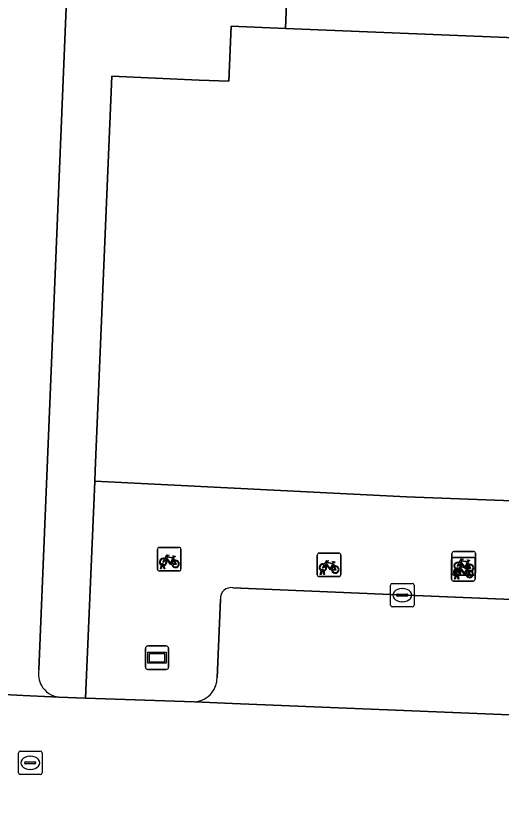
# Model space of a CAD drawing. Extents: x 160888 to 161385, y 386490 to 386908.
# Drawn here: x 160961.76 to 160982.37, y 386837.06 to 386871.04 of the extents above; entities that cross this region are included whole.
import ezdxf

# ---------------------------------------------------------------- set-up
doc = ezdxf.new("R2010")
doc.units = 0
for name, color, linetype in [('IMGEO_Fietsenrek', 7, 'Continuous'), ('IMGEO_Fietspad_open', 7, 'Continuous'), ('IMGEO_Kolk', 7, 'Continuous'), ('IMGEO_Pand', 7, 'Continuous'), ('IMGEO_Parkeervlak_open', 7, 'Continuous'), ('IMGEO_Reclamebord', 7, 'Continuous'), ('IMGEO_Rijbaan_lokaal_open', 7, 'Continuous'), ('IMGEO_Rioolput', 7, 'Continuous'), ('IMGEO_Voetpad_open', 7, 'Continuous')]:
    doc.layers.add(name, color=color, linetype=linetype)

msp = doc.modelspace()

# ---------------------------------------------------------------- linework, layer by layer
at = {"layer": 'IMGEO_Fietsenrek'}
for p, q in [((160967.773, 386847.514), (160967.773, 386848.355)), ((160967.773, 386848.355), (160967.773, 386847.514)), ((160967.848, 386848.439), (160968.689, 386848.439)), ((160968.689, 386848.439), (160967.848, 386848.439)), ((160968.773, 386848.364), (160968.773, 386847.523)), ((160968.773, 386847.523), (160968.773, 386848.364)), ((160974.565, 386847.274), (160974.565, 386848.115)), ((160974.565, 386848.115), (160974.565, 386847.274)), ((160974.64, 386848.199), (160975.481, 386848.199)), ((160975.481, 386848.199), (160974.64, 386848.199)), ((160975.565, 386848.124), (160975.565, 386847.283)), ((160975.565, 386847.283), (160975.565, 386848.124)), ((160980.289, 386847.342), (160980.289, 386848.183)), ((160980.289, 386848.183), (160980.289, 386847.342)), ((160980.364, 386848.267), (160981.205, 386848.267)), ((160981.205, 386848.267), (160980.364, 386848.267)), ((160981.289, 386848.192), (160981.289, 386847.351)), ((160981.289, 386847.351), (160981.289, 386848.192)), ((160968.46, 386847.988), (160968.496, 386847.893)), ((160980.27, 386847.085), (160980.27, 386847.926)), ((160980.27, 386847.926), (160980.27, 386847.085)), ((160980.345, 386848.01), (160981.186, 386848.01)), ((160981.186, 386848.01), (160980.345, 386848.01)), ((160980.976, 386847.816), (160981.012, 386847.721)), ((160981.27, 386847.935), (160981.27, 386847.094)), ((160981.27, 386847.094), (160981.27, 386847.935)), ((160968.698, 386847.439), (160967.857, 386847.439)), ((160967.857, 386847.439), (160968.698, 386847.439)), ((160967.9, 386847.523), (160967.939, 386847.683)), ((160967.934, 386847.523), (160967.9, 386847.523)), ((160967.969, 386847.671), (160967.934, 386847.523)), ((160968.011, 386847.695), (160968.01, 386847.699)), ((160968.052, 386847.523), (160968.018, 386847.665)), ((160968.042, 386847.706), (160968.043, 386847.699)), ((160968.05, 386847.669), (160968.085, 386847.523)), ((160968.085, 386847.523), (160968.052, 386847.523)), ((160974.692, 386847.283), (160974.731, 386847.443)), ((160974.761, 386847.431), (160974.726, 386847.283)), ((160974.803, 386847.455), (160974.802, 386847.459)), ((160974.834, 386847.466), (160974.835, 386847.459)), ((160974.842, 386847.429), (160974.877, 386847.283)), ((160975.252, 386847.748), (160975.288, 386847.653)), ((160980.416, 386847.351), (160980.455, 386847.511)), ((160980.485, 386847.499), (160980.45, 386847.351)), ((160980.527, 386847.523), (160980.526, 386847.527)), ((160980.568, 386847.351), (160980.534, 386847.493)), ((160980.558, 386847.534), (160980.559, 386847.527)), ((160980.566, 386847.497), (160980.601, 386847.351)), ((160980.957, 386847.559), (160980.993, 386847.464)), ((160975.49, 386847.199), (160974.649, 386847.199)), ((160974.649, 386847.199), (160975.49, 386847.199)), ((160974.726, 386847.283), (160974.692, 386847.283)), ((160974.844, 386847.283), (160974.81, 386847.425)), ((160974.877, 386847.283), (160974.844, 386847.283)), ((160981.214, 386847.267), (160980.373, 386847.267)), ((160980.373, 386847.267), (160981.214, 386847.267)), ((160980.397, 386847.094), (160980.436, 386847.254)), ((160980.431, 386847.094), (160980.397, 386847.094)), ((160980.45, 386847.351), (160980.416, 386847.351)), ((160980.466, 386847.242), (160980.431, 386847.094)), ((160980.508, 386847.266), (160980.507, 386847.27)), ((160980.549, 386847.094), (160980.515, 386847.236)), ((160980.539, 386847.277), (160980.54, 386847.27)), ((160980.547, 386847.24), (160980.582, 386847.094)), ((160980.582, 386847.094), (160980.549, 386847.094)), ((160980.601, 386847.351), (160980.568, 386847.351)), ((160981.195, 386847.01), (160980.354, 386847.01)), ((160980.354, 386847.01), (160981.195, 386847.01))]:
    msp.add_line(p, q, dxfattribs=at)
for points in [[(160968.086, 386847.965), (160968.181, 386848.129), (160968.267, 386848.115), (160968.269, 386848.106), (160968.213, 386848.095), (160968.186, 386848.05), (160968.442, 386848.009)], [(160968.107, 386847.913), (160968.055, 386847.823), (160968.015, 386847.798), (160968.016, 386847.845), (160968.071, 386847.939)], [(160968.382, 386847.721), (160968.332, 386847.721), (160968.141, 386847.972), (160968.122, 386847.94)], [(160968.429, 386847.984), (160968.172, 386848.025), (160968.155, 386847.996), (160968.322, 386847.776), (160968.429, 386847.984)], [(160968.477, 386847.886), (160968.447, 386847.963), (160968.338, 386847.745), (160968.381, 386847.745)], [(160968.411, 386847.745), (160968.531, 386847.744), (160968.487, 386847.858)], [(160968.507, 386847.865), (160968.562, 386847.72), (160968.412, 386847.72)], [(160968.442, 386848.009), (160968.467, 386848.058), (160968.461, 386848.062), (160968.438, 386848.066), (160968.426, 386848.073), (160968.425, 386848.076), (160968.427, 386848.081), (160968.522, 386848.066), (160968.524, 386848.056), (160968.514, 386848.043), (160968.502, 386848.037), (160968.488, 386848.043), (160968.46, 386847.988)], [(160974.878, 386847.725), (160974.973, 386847.889), (160975.059, 386847.875), (160975.061, 386847.866), (160975.005, 386847.855), (160974.978, 386847.81), (160975.234, 386847.769)], [(160975.221, 386847.744), (160974.964, 386847.785), (160974.947, 386847.756), (160975.114, 386847.536), (160975.221, 386847.744)], [(160975.234, 386847.769), (160975.259, 386847.818), (160975.253, 386847.822), (160975.23, 386847.826), (160975.218, 386847.833), (160975.217, 386847.836), (160975.219, 386847.841), (160975.314, 386847.826), (160975.316, 386847.816), (160975.306, 386847.803), (160975.294, 386847.797), (160975.28, 386847.803), (160975.252, 386847.748)], [(160980.623, 386847.741), (160980.571, 386847.651), (160980.531, 386847.626), (160980.532, 386847.673), (160980.587, 386847.767)], [(160980.602, 386847.793), (160980.697, 386847.957), (160980.783, 386847.943), (160980.785, 386847.934), (160980.729, 386847.923), (160980.702, 386847.878), (160980.958, 386847.837)], [(160980.898, 386847.549), (160980.848, 386847.549), (160980.657, 386847.8), (160980.638, 386847.768)], [(160980.945, 386847.812), (160980.688, 386847.853), (160980.671, 386847.824), (160980.838, 386847.604), (160980.945, 386847.812)], [(160980.993, 386847.714), (160980.963, 386847.791), (160980.854, 386847.573), (160980.897, 386847.573)], [(160980.958, 386847.837), (160980.983, 386847.886), (160980.977, 386847.89), (160980.954, 386847.894), (160980.942, 386847.901), (160980.941, 386847.904), (160980.943, 386847.909), (160981.038, 386847.894), (160981.04, 386847.884), (160981.03, 386847.871), (160981.018, 386847.865), (160981.004, 386847.871), (160980.976, 386847.816)], [(160974.899, 386847.673), (160974.847, 386847.583), (160974.807, 386847.558), (160974.808, 386847.605), (160974.863, 386847.699)], [(160975.174, 386847.481), (160975.124, 386847.481), (160974.933, 386847.732), (160974.914, 386847.7)], [(160975.269, 386847.646), (160975.239, 386847.723), (160975.13, 386847.505), (160975.173, 386847.505)], [(160975.203, 386847.505), (160975.323, 386847.504), (160975.279, 386847.618)], [(160975.299, 386847.625), (160975.354, 386847.48), (160975.204, 386847.48)], [(160980.604, 386847.484), (160980.552, 386847.394), (160980.512, 386847.369), (160980.513, 386847.416), (160980.568, 386847.51)], [(160980.583, 386847.536), (160980.678, 386847.7), (160980.764, 386847.686), (160980.766, 386847.677), (160980.71, 386847.666), (160980.683, 386847.621), (160980.939, 386847.58)], [(160980.879, 386847.292), (160980.829, 386847.292), (160980.638, 386847.543), (160980.619, 386847.511)], [(160980.926, 386847.555), (160980.669, 386847.596), (160980.652, 386847.567), (160980.819, 386847.347), (160980.926, 386847.555)], [(160980.974, 386847.457), (160980.944, 386847.534), (160980.835, 386847.316), (160980.878, 386847.316)], [(160980.908, 386847.316), (160981.028, 386847.315), (160980.984, 386847.429)], [(160981.004, 386847.436), (160981.059, 386847.291), (160980.909, 386847.291)], [(160980.939, 386847.58), (160980.964, 386847.629), (160980.958, 386847.633), (160980.935, 386847.637), (160980.923, 386847.644), (160980.922, 386847.647), (160980.924, 386847.652), (160981.019, 386847.637), (160981.021, 386847.627), (160981.011, 386847.614), (160980.999, 386847.608), (160980.985, 386847.614), (160980.957, 386847.559)], [(160980.927, 386847.573), (160981.047, 386847.572), (160981.003, 386847.686)], [(160981.023, 386847.693), (160981.078, 386847.548), (160980.928, 386847.548)]]:
    msp.add_lwpolyline(points, dxfattribs=at)
for centre, radius, start, end in [((160967.851, 386848.361), 0.0779, 92.4484, 184.2845), ((160967.851, 386848.361), 0.0779, 92.4484, 184.2845), ((160968.695, 386848.361), 0.0779, 2.4484, 94.2845), ((160968.695, 386848.361), 0.0779, 2.4484, 94.2845), ((160974.643, 386848.121), 0.0779, 92.4484, 184.2845), ((160974.643, 386848.121), 0.0779, 92.4484, 184.2845), ((160975.487, 386848.121), 0.0779, 2.4484, 94.2845), ((160975.487, 386848.121), 0.0779, 2.4484, 94.2845), ((160980.367, 386848.189), 0.0779, 92.4484, 184.2845), ((160980.367, 386848.189), 0.0779, 92.4484, 184.2845), ((160981.211, 386848.189), 0.0779, 2.4484, 94.2845), ((160981.211, 386848.189), 0.0779, 2.4484, 94.2845), ((160968.013, 386847.824), 0.159, 62.6766, 242.1369), ((160968.013, 386847.824), 0.129, 63.3192, 238.903), ((160968.013, 386847.824), 0.129, 283.6043, 43.4302), ((160968.013, 386847.824), 0.159, 283.5766, 46.6042), ((160968.54, 386847.74), 0.159, 113.3408, 178.3217), ((160968.54, 386847.74), 0.159, 187.0065, 105.7708), ((160968.54, 386847.74), 0.129, 113.923, 177.9556), ((160968.54, 386847.74), 0.129, 188.6715, 104.5883), ((160980.348, 386847.932), 0.0779, 92.4484, 184.2845), ((160980.348, 386847.932), 0.0779, 92.4484, 184.2845), ((160980.529, 386847.652), 0.159, 62.6766, 242.1369), ((160980.529, 386847.652), 0.129, 63.3192, 238.903), ((160980.529, 386847.652), 0.159, 283.5766, 46.6042), ((160981.192, 386847.932), 0.0779, 2.4484, 94.2845), ((160981.192, 386847.932), 0.0779, 2.4484, 94.2845), ((160967.851, 386847.517), 0.0779, 182.4484, 274.2845), ((160967.851, 386847.517), 0.0779, 182.4484, 274.2845), ((160967.993, 386847.695), 0.0499, 12.8025, 158.6934), ((160968.013, 386847.824), 0.159, 253.9967, 271.7867), ((160967.993, 386847.695), 0.0174, 12.8025, 163.4502), ((160968.013, 386847.824), 0.129, 253.415, 269.0204), ((160968.695, 386847.517), 0.0779, 272.4484, 4.2845), ((160968.695, 386847.517), 0.0779, 272.4484, 4.2845), ((160974.805, 386847.584), 0.159, 62.6766, 242.1369), ((160974.805, 386847.584), 0.129, 63.3192, 238.903), ((160974.785, 386847.455), 0.0499, 12.8025, 158.6934), ((160974.805, 386847.584), 0.159, 253.9967, 271.7867), ((160974.785, 386847.455), 0.0174, 12.8025, 163.4502), ((160974.805, 386847.584), 0.129, 253.415, 269.0204), ((160974.805, 386847.584), 0.129, 283.6043, 43.4302), ((160974.805, 386847.584), 0.159, 283.5766, 46.6042), ((160975.332, 386847.5), 0.159, 113.3408, 178.3217), ((160975.332, 386847.5), 0.159, 187.0065, 105.7708), ((160975.332, 386847.5), 0.129, 113.923, 177.9556), ((160975.332, 386847.5), 0.129, 188.6715, 104.5883), ((160980.51, 386847.395), 0.159, 62.6766, 242.1369), ((160980.51, 386847.395), 0.129, 63.3192, 238.903), ((160980.509, 386847.523), 0.0499, 12.8025, 158.6934), ((160980.529, 386847.652), 0.159, 253.9967, 271.7867), ((160980.509, 386847.523), 0.0174, 12.8025, 163.4502), ((160980.529, 386847.652), 0.129, 253.415, 269.0204), ((160980.51, 386847.395), 0.129, 283.6043, 43.4302), ((160980.51, 386847.395), 0.159, 283.5766, 46.6042), ((160980.529, 386847.652), 0.129, 283.6043, 43.4302), ((160981.037, 386847.311), 0.159, 113.3408, 178.3217), ((160981.037, 386847.311), 0.159, 187.0065, 105.7708), ((160981.056, 386847.568), 0.159, 113.3408, 178.3217), ((160981.056, 386847.568), 0.159, 187.0065, 105.7708), ((160981.037, 386847.311), 0.129, 113.923, 177.9556), ((160981.037, 386847.311), 0.129, 188.6715, 104.5883), ((160981.056, 386847.568), 0.129, 113.923, 177.9556), ((160981.056, 386847.568), 0.129, 188.6715, 104.5883), ((160974.643, 386847.277), 0.0779, 182.4484, 274.2845), ((160974.643, 386847.277), 0.0779, 182.4484, 274.2845), ((160975.487, 386847.277), 0.0779, 272.4484, 4.2845), ((160975.487, 386847.277), 0.0779, 272.4484, 4.2845), ((160980.367, 386847.345), 0.0779, 182.4484, 274.2845), ((160980.367, 386847.345), 0.0779, 182.4484, 274.2845), ((160980.49, 386847.266), 0.0499, 12.8025, 158.6934), ((160980.51, 386847.395), 0.159, 253.9967, 271.7867), ((160980.49, 386847.266), 0.0174, 12.8025, 163.4502), ((160980.51, 386847.395), 0.129, 253.415, 269.0204), ((160981.192, 386847.088), 0.0779, 272.4484, 4.2845), ((160981.192, 386847.088), 0.0779, 272.4484, 4.2845), ((160981.211, 386847.345), 0.0779, 272.4484, 4.2845), ((160981.211, 386847.345), 0.0779, 272.4484, 4.2845), ((160980.348, 386847.088), 0.0779, 182.4484, 274.2845), ((160980.348, 386847.088), 0.0779, 182.4484, 274.2845)]:
    msp.add_arc(centre, radius, start, end, dxfattribs=at)
at = {"layer": 'IMGEO_Fietspad_open'}
for points in [[(160962.727, 386843.234), (160963.951, 386872.797), (160964.045, 386875.066), (160964.639, 386875.073), (160964.671, 386876.16), (160964.1, 386876.216)], [(160960.986, 386873.9), (160960.591, 386860.622), (160959.632, 386842.271), (160962.072, 386842.148), (160963.58, 386842.073)]]:
    msp.add_lwpolyline(points, dxfattribs=at)
for centre, radius, start, end in [((160963.699, 386843.061), 0.987, 169.9039, 210.2389), ((160963.704, 386843.053), 0.988, 209.6767, 262.7632)]:
    msp.add_arc(centre, radius, start, end, dxfattribs=at)
at = {"layer": 'IMGEO_Kolk'}
for p, q in [((160977.677, 386845.986), (160977.677, 386846.838)), ((160977.752, 386846.912), (160978.604, 386846.912)), ((160978.678, 386846.838), (160978.678, 386845.986)), ((160977.936, 386846.406), (160977.936, 386846.418)), ((160977.979, 386846.455), (160978.377, 386846.455)), ((160978.165, 386846.692), (160978.19, 386846.692)), ((160978.42, 386846.418), (160978.42, 386846.406)), ((160978.374, 386846.369), (160977.976, 386846.369)), ((160978.188, 386846.132), (160978.163, 386846.132)), ((160978.604, 386845.912), (160977.752, 386845.912))]:
    msp.add_line(p, q, dxfattribs=at)
for points in [[(160977.677, 386845.986), (160977.677, 386846.838)], [(160977.752, 386846.912), (160978.604, 386846.912)], [(160978.678, 386846.838), (160978.678, 386845.986)], [(160978.604, 386845.912), (160977.752, 386845.912)]]:
    msp.add_lwpolyline(points, dxfattribs=at)
for centre, radius, start, end in [((160977.754, 386846.836), 0.0765, 91.552, 178.448), ((160977.754, 386846.836), 0.0765, 91.552, 178.448), ((160978.602, 386846.836), 0.0765, 1.552, 88.448), ((160978.602, 386846.836), 0.0765, 1.552, 88.448), ((160977.976, 386846.415), 0.0403, 85.8775, 175.7526), ((160977.973, 386846.405), 0.0366, 178.938, 274.7102), ((160978.377, 386846.412), 0.043, 264.8664, 352.4533), ((160978.381, 386846.417), 0.0386, 1.7309, 96.639), ((160977.754, 386845.988), 0.0765, 181.552, 268.448), ((160977.754, 386845.988), 0.0765, 181.552, 268.448), ((160978.602, 386845.988), 0.0765, 271.552, 358.448), ((160978.602, 386845.988), 0.0765, 271.552, 358.448)]:
    msp.add_arc(centre, radius, start, end, dxfattribs=at)
for centre, major_axis, ratio, start_param, end_param in [((160978.164, 386846.412), (-0.387, 0.002), 0.722429, 4.712389, 7.853982), ((160978.189, 386846.412), (-0.39, 0.002), 0.717154, 1.570796, 4.712389)]:
    msp.add_ellipse(centre, major_axis=major_axis, ratio=ratio, start_param=start_param, end_param=end_param, dxfattribs=at)
at = {"layer": 'IMGEO_Pand'}
msp.add_lwpolyline([(161016.263, 386866.374), (161002.057, 386866.971), (161000, 386867.058), (160998.354, 386867.127), (160983.947, 386867.733), (160982.879, 386867.778), (160982.977, 386870.114), (160973.222, 386870.514), (160970.907, 386870.609), (160970.811, 386868.268), (160969.547, 386868.321), (160965.83, 386868.477), (160965.128, 386851.713), (160965.109, 386851.263), (160978.362, 386850.595), (160983.237, 386850.405), (160985.793, 386850.306), (160989.784, 386850.151), (160990.234, 386850.133), (160995.58, 386849.926), (160995.979, 386849.91), (160998.991, 386849.793), (161000, 386849.751), (161015.348, 386849.109)], dxfattribs=at)
at = {"layer": 'IMGEO_Parkeervlak_open'}
for points in [[(161031.404, 386844.261), (161030.754, 386844.284), (161023.704, 386844.542), (161008.812, 386845.206), (160982.137, 386846.256), (160977.347, 386846.456), (160970.981, 386846.723)], [(160970.449, 386846.233), (160970.435, 386845.887), (160970.308, 386842.893)], [(160969.349, 386841.87), (160970.959, 386841.804), (160995.572, 386840.8), (161012.875, 386840.109), (161030.999, 386839.386), (161032.49, 386839.326)]]:
    msp.add_lwpolyline(points, dxfattribs=at)
for centre, radius, start, end in [((160970.899, 386846.278), 0.453, 79.6025, 185.6909), ((160969.267, 386842.907), 1.042, 321.3531, 359.2024), ((160969.268, 386842.908), 1.041, 274.489, 321.3056)]:
    msp.add_arc(centre, radius, start, end, dxfattribs=at)
at = {"layer": 'IMGEO_Reclamebord'}
for p, q in [((160967.259, 386843.348), (160967.259, 386844.148)), ((160967.259, 386844.148), (160967.259, 386843.348)), ((160967.359, 386844.248), (160968.149, 386844.248)), ((160968.149, 386844.248), (160967.359, 386844.248)), ((160968.249, 386844.148), (160968.249, 386843.348)), ((160968.249, 386843.348), (160968.249, 386844.148)), ((160968.149, 386843.248), (160967.359, 386843.248)), ((160967.359, 386843.248), (160968.149, 386843.248))]:
    msp.add_line(p, q, dxfattribs=at)
for points in [[(160967.36, 386843.98), (160968.148, 386843.98), (160968.148, 386843.516), (160967.36, 386843.516), (160967.36, 386843.98)], [(160967.425, 386843.915), (160967.425, 386843.581), (160968.083, 386843.581), (160968.083, 386843.915), (160967.425, 386843.915)]]:
    msp.add_lwpolyline(points, dxfattribs=at)
for centre, start, end in [((160967.359, 386844.148), 90, 180), ((160967.359, 386844.148), 90, 180), ((160968.149, 386844.148), 0, 90), ((160968.149, 386844.148), 360, 90), ((160967.359, 386843.348), 180, 270), ((160967.359, 386843.348), 180, 270), ((160968.149, 386843.348), 270, 0), ((160968.149, 386843.348), 270, 0)]:
    msp.add_arc(centre, 0.1, start, end, dxfattribs=at)
at = {"layer": 'IMGEO_Rijbaan_lokaal_open'}
msp.add_lwpolyline([(161043.522, 386832.446), (161043.806, 386838.784), (161039.187, 386838.995), (161037.473, 386839.083), (161032.49, 386839.326), (161030.999, 386839.386), (161012.875, 386840.109), (160995.572, 386840.8), (160970.959, 386841.804), (160969.349, 386841.87), (160964.719, 386842.033), (160963.58, 386842.073), (160962.072, 386842.148), (160959.632, 386842.271), (160959.61, 386841.85), (160959.238, 386830.691)], dxfattribs=at)
at = {"layer": 'IMGEO_Rioolput'}
for p, q in [((160961.867, 386838.852), (160961.867, 386839.704)), ((160961.942, 386839.778), (160962.794, 386839.778)), ((160962.868, 386839.704), (160962.868, 386838.852)), ((160962.126, 386839.272), (160962.126, 386839.284)), ((160962.169, 386839.321), (160962.567, 386839.321)), ((160962.355, 386839.558), (160962.38, 386839.558)), ((160962.61, 386839.284), (160962.61, 386839.272)), ((160962.564, 386839.235), (160962.166, 386839.235)), ((160962.378, 386838.998), (160962.353, 386838.998)), ((160962.794, 386838.778), (160961.942, 386838.778))]:
    msp.add_line(p, q, dxfattribs=at)
for points in [[(160961.867, 386838.852), (160961.867, 386839.704)], [(160961.942, 386839.778), (160962.794, 386839.778)], [(160962.868, 386839.704), (160962.868, 386838.852)], [(160962.794, 386838.778), (160961.942, 386838.778)]]:
    msp.add_lwpolyline(points, dxfattribs=at)
for centre, radius, start, end in [((160961.944, 386839.702), 0.0765, 91.552, 178.448), ((160961.944, 386839.702), 0.0765, 91.552, 178.448), ((160962.792, 386839.702), 0.0765, 1.552, 88.448), ((160962.792, 386839.702), 0.0765, 1.552, 88.448), ((160962.166, 386839.281), 0.0403, 85.8775, 175.7526), ((160962.163, 386839.271), 0.0366, 178.938, 274.7102), ((160962.567, 386839.278), 0.043, 264.8664, 352.4533), ((160962.571, 386839.283), 0.0386, 1.7309, 96.639), ((160961.944, 386838.854), 0.0765, 181.552, 268.448), ((160961.944, 386838.854), 0.0765, 181.552, 268.448), ((160962.792, 386838.854), 0.0765, 271.552, 358.448), ((160962.792, 386838.854), 0.0765, 271.552, 358.448)]:
    msp.add_arc(centre, radius, start, end, dxfattribs=at)
for centre, major_axis, ratio, start_param, end_param in [((160962.354, 386839.278), (-0.387, 0.002), 0.722429, 4.712389, 7.853982), ((160962.379, 386839.278), (-0.39, 0.002), 0.717154, 1.570796, 4.712389)]:
    msp.add_ellipse(centre, major_axis=major_axis, ratio=ratio, start_param=start_param, end_param=end_param, dxfattribs=at)
at = {"layer": 'IMGEO_Voetpad_open'}
for points in [[(160988.113, 386879.42), (160988.085, 386877.583), (160973.52, 386878.149), (160973.222, 386870.514), (160982.977, 386870.114), (160983.988, 386870.07), (160998.471, 386869.439), (161000, 386869.372), (161002.18, 386869.277), (161017.574, 386868.605), (161022.345, 386868.321), (161040.517, 386867.696), (161042.835, 386870.038), (161086.005, 386868.407), (161091.101, 386868.215), (161100.979, 386872.509), (161105.986, 386872.318), (161110.434, 386872.136), (161115.457, 386871.94), (161115.257, 386866.814), (161118.549, 386857.687), (161119.79, 386888.855)], [(160963.58, 386842.073), (160964.719, 386842.033), (160965.08, 386850.581), (160965.109, 386851.263), (160965.128, 386851.713), (160965.83, 386868.477), (160969.547, 386868.321), (160970.811, 386868.268), (160970.907, 386870.609), (160973.222, 386870.514), (160973.52, 386878.149), (160973.768, 386885.289)], [(160964.1, 386876.216), (160964.671, 386876.16), (160964.639, 386875.073), (160964.045, 386875.066), (160963.951, 386872.797), (160962.727, 386843.234)], [(161032.49, 386839.326), (161037.473, 386839.083), (161039.187, 386838.995), (161039.325, 386842.563), (161034.628, 386842.746), (161034.705, 386844.744), (161034.744, 386845.743), (161034.843, 386848.29), (161027.75, 386848.588), (161015.348, 386849.109), (161000, 386849.751), (160998.991, 386849.793), (160995.979, 386849.91), (160995.58, 386849.926), (160990.234, 386850.133), (160989.784, 386850.151), (160985.793, 386850.306), (160983.237, 386850.405), (160978.362, 386850.595), (160965.109, 386851.263), (160965.08, 386850.581), (160964.719, 386842.033), (160969.349, 386841.87)], [(160970.981, 386846.723), (160977.347, 386846.456), (160982.137, 386846.256), (161008.812, 386845.206), (161023.704, 386844.542), (161030.754, 386844.284), (161031.404, 386844.261)], [(160970.308, 386842.893), (160970.435, 386845.887), (160970.449, 386846.233)]]:
    msp.add_lwpolyline(points, dxfattribs=at)
for centre, radius, start, end in [((160970.899, 386846.278), 0.453, 79.6025, 185.6909), ((160963.699, 386843.061), 0.987, 169.9039, 210.2389), ((160969.267, 386842.907), 1.042, 321.3531, 359.2024), ((160963.704, 386843.053), 0.988, 209.6767, 262.7632), ((160969.268, 386842.908), 1.041, 274.489, 321.3056)]:
    msp.add_arc(centre, radius, start, end, dxfattribs=at)

doc.saveas('drawing.dxf')
